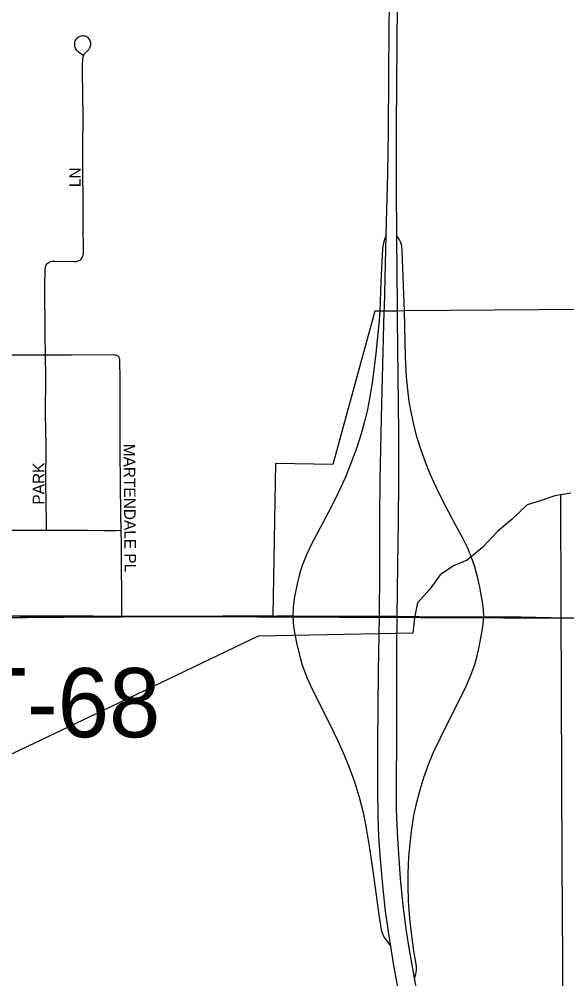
# Model space of a CAD drawing. Extents: x 1443599 to 1910620, y 1028088 to 1361369.
# Drawn here: x 1699476 to 1701854, y 1307028 to 1311190 of the extents above; entities that cross this region are included whole.
import ezdxf

# ---------------------------------------------------------------- set-up
doc = ezdxf.new("R2010")
doc.units = 0
for name, color, linetype in [('GM_X_City_Street', 7, 'Continuous'), ('GM_X_City_Street_Text', 7, 'Continuous'), ('GM_X_Corporation', 7, 'Continuous'), ('GM_X_Interchange_Ramps', 7, 'Continuous'), ('GM_X_Interstate_Route', 7, 'Continuous'), ('GM_X_Minor_River', 7, 'Continuous'), ('GM_X_Section', 7, 'Continuous'), ('GM_X_Township_Road', 7, 'Continuous'), ('GM_X_Township_Road_Text', 7, 'Continuous')]:
    doc.layers.add(name, color=color, linetype=linetype)

msp = doc.modelspace()

# ---------------------------------------------------------------- linework, layer by layer
at = {"layer": 'GM_X_City_Street'}
for points in [[(1699590.3, 1309734.2), (1699589.6, 1309821.1), (1699588.6, 1310034.6), (1699589.6, 1310102.6), (1699590.4, 1310113.4), (1699591.9, 1310120.6), (1699594.2, 1310124.4), (1699596.9, 1310128.4), (1699600.8, 1310132.3), (1699606, 1310135.6), (1699612.5, 1310138.6), (1699619.9, 1310140.1), (1699631.8, 1310140.6), (1699714.8, 1310138.4), (1699719.3, 1310138.6), (1699725.4, 1310139.6), (1699730.3, 1310141), (1699735, 1310142.9), (1699739.3, 1310145.2), (1699743.7, 1310148), (1699747, 1310151.4), (1699750.2, 1310156.2), (1699752.6, 1310161), (1699754.1, 1310166.2), (1699754.9, 1310170.7), (1699755.2, 1310175.5), (1699754.2, 1310304.6), (1699754.1, 1310360.4), (1699754.3, 1310413), (1699752.8, 1310517.8), (1699753.4, 1310635.4), (1699753.7, 1310770), (1699751, 1310959.1), (1699751.2, 1310996.6), (1699752.2, 1311013), (1699753.1, 1311020), (1699754.5, 1311026), (1699756, 1311030.9), (1699758.3, 1311035.4), (1699762, 1311040.8), (1699765.6, 1311044.9), (1699776.2, 1311055.1), (1699779.1, 1311059.2), (1699782.2, 1311064.1), (1699784.5, 1311068.3), (1699786.1, 1311073.2), (1699787.1, 1311077.6), (1699787.7, 1311082.5), (1699787.6, 1311086.1), (1699786.8, 1311091), (1699785.5, 1311095.1), (1699783.9, 1311098.5), (1699781.9, 1311102.6), (1699779.3, 1311106.1), (1699775.9, 1311109.7), (1699771.8, 1311112.3), (1699768.2, 1311114.3), (1699764, 1311115.8), (1699758.7, 1311116.9), (1699754.5, 1311117.2), (1699749.1, 1311117.2), (1699744.4, 1311116.5), (1699740.3, 1311115.1), (1699735.9, 1311113.3), (1699731.9, 1311111.2), (1699728.6, 1311108.9), (1699725.2, 1311105.5), (1699722.4, 1311101.7), (1699720.3, 1311098.1), (1699718.4, 1311093.9), (1699717.4, 1311089.8), (1699716.8, 1311085.8), (1699716.3, 1311081.9), (1699716.4, 1311076.7), (1699716.9, 1311072.4), (1699717.9, 1311068.3), (1699719.3, 1311064.7), (1699721.6, 1311060.8), (1699724.6, 1311057.3), (1699727.8, 1311053.7), (1699733.5, 1311048.8), (1699753.8, 1311034.5)], [(1699254.6, 1309734.2), (1699349, 1309734.5), (1699545.7, 1309734.3), (1699590.3, 1309734.2)], [(1699590.3, 1309734.2), (1699617.9, 1309734.2), (1699703.2, 1309734), (1699886.6, 1309734.9), (1699892.2, 1309734.6), (1699895.4, 1309734.1), (1699899, 1309733), (1699902.3, 1309731.2), (1699905.5, 1309729.1), (1699908.6, 1309725.9)], [(1699594.9, 1308973), (1699594.5, 1309008.7), (1699592.7, 1309176.3), (1699593.5, 1309339.2), (1699590.9, 1309475.1), (1699591.6, 1309637.3), (1699590.3, 1309734.2)], [(1699919.4, 1308973), (1699917.5, 1309038), (1699915.2, 1309317.7), (1699915.2, 1309486.6), (1699914.3, 1309625.8), (1699913.3, 1309709.5), (1699912.9, 1309713.6), (1699912.4, 1309717.4), (1699911.7, 1309720.1), (1699910.4, 1309723.2), (1699908.6, 1309725.9)], [(1699259.9, 1308972.1), (1699364.3, 1308973.3), (1699512, 1308973), (1699594.9, 1308973)], [(1699594.9, 1308973), (1699689.2, 1308973), (1699771.2, 1308973), (1699843.4, 1308972.3), (1699895.8, 1308972.8), (1699919.4, 1308973)], [(1699922.9, 1308597.5), (1699921, 1308917.2), (1699919.4, 1308973)]]:
    msp.add_lwpolyline(points, dxfattribs=at)
at = {"layer": 'GM_X_Corporation'}
msp.add_lwpolyline([(1701927.7, 1309931), (1701149.9, 1309925.4), (1701118.9, 1309924.1), (1701061.7, 1309923.2), (1701042.2, 1309922.8), (1701020.2, 1309923.1), (1700838.1, 1309258.8), (1700589.9, 1309262.2), (1700578.2, 1308601.3), (1699922.9, 1308597.5), (1699260, 1308593.6), (1699062.2, 1308593.2), (1699062.5, 1308488.6), (1699059.5, 1308575.5), (1698957.2, 1308578.1), (1698782.5, 1308581.2), (1698782.6, 1308481.1), (1699062.5, 1308481.2), (1699063.2, 1308257.7), (1699250.4, 1308260.2), (1699253.7, 1307270.9), (1697944.6, 1307273.2), (1697944.8, 1306072.3)], dxfattribs=at)
at = {"layer": 'GM_X_Interchange_Ramps'}
for points in [[(1701070.5, 1310254.4), (1701059.9, 1310225.2), (1701056.7, 1310212.4), (1701053.5, 1310193.8), (1701047.5, 1310051.1), (1701042.2, 1309922.8), (1701038.8, 1309868.9), (1701023.5, 1309726.9), (1701008.7, 1309613), (1700998, 1309544.9), (1700988.6, 1309496.5), (1700976.5, 1309445.4), (1700961.4, 1309391.6), (1700942.3, 1309332.3), (1700918.6, 1309267.5), (1700891.3, 1309200.6), (1700862.8, 1309137.8), (1700832.1, 1309076.1), (1700746.2, 1308913.5), (1700723.7, 1308866), (1700705.3, 1308820.4), (1700693.3, 1308782.9), (1700683.2, 1308741.4), (1700670.6, 1308677.5), (1700665.7, 1308638.8), (1700664.5, 1308601.7)], [(1701494.2, 1308598.4), (1701492.2, 1308627.5), (1701487.8, 1308661.5), (1701476.4, 1308726.1), (1701465, 1308777.4), (1701453.5, 1308818.4), (1701440.7, 1308855.6), (1701424.2, 1308895), (1701402.7, 1308939.2), (1701373.2, 1308994.2), (1701342, 1309051.9), (1701319.3, 1309095.6), (1701289.1, 1309157.6), (1701263.1, 1309214.2), (1701240.7, 1309268.9), (1701220.6, 1309324.4), (1701204.9, 1309374.6), (1701191.4, 1309425.3), (1701179.3, 1309479.8), (1701170.3, 1309531.5), (1701163.7, 1309583.6), (1701158.9, 1309639.2), (1701154.5, 1309724.4), (1701149.9, 1309925.4), (1701140.1, 1310184.4), (1701137.5, 1310206.6), (1701132.2, 1310223.6), (1701126.9, 1310235.3), (1701116.4, 1310250.6)], [(1700664.5, 1308601.7), (1700666.8, 1308573.4), (1700669.6, 1308546.3), (1700681, 1308485), (1700691.9, 1308437.1), (1700704.3, 1308392.8), (1700714.7, 1308361.8), (1700726.6, 1308331.2), (1700747.3, 1308286.6), (1700827.3, 1308128.5), (1700859.6, 1308060.3), (1700888.6, 1307994.2), (1700912, 1307936.4), (1700933.4, 1307877.9), (1700952.8, 1307815.2), (1700969.6, 1307748.4), (1700983.5, 1307680.9), (1700996.8, 1307603.3), (1701013.5, 1307486.4), (1701038.3, 1307304.3), (1701048.6, 1307239.5), (1701052, 1307227.4), (1701056.7, 1307216.5), (1701061.8, 1307207.2), (1701066.4, 1307200), (1701078.4, 1307184.2), (1701089.6, 1307169.5)], [(1701193.5, 1307028.8), (1701198.5, 1307047.4), (1701200.3, 1307056.3), (1701201.6, 1307065.2), (1701201.7, 1307072.9), (1701201.2, 1307081.9), (1701190.6, 1307148.6), (1701178.8, 1307236.4), (1701171.6, 1307304.9), (1701167.3, 1307367.1), (1701165.3, 1307429.4), (1701165.5, 1307485.1), (1701168.3, 1307553.9), (1701173.5, 1307616.1), (1701181, 1307677.9), (1701190.7, 1307736.2), (1701202.9, 1307793.9), (1701216.9, 1307847.9), (1701233.3, 1307901.2), (1701253.3, 1307956.7), (1701276.1, 1308011.1), (1701305.4, 1308073.5), (1701348.5, 1308158.3), (1701391.6, 1308243.1), (1701418.2, 1308299.4), (1701437.5, 1308344.7), (1701454.4, 1308390.9), (1701465.6, 1308428.6), (1701474.2, 1308467), (1701485.3, 1308528.9), (1701490.6, 1308566.1), (1701494.2, 1308598.4)]]:
    msp.add_lwpolyline(points, dxfattribs=at)
at = {"layer": 'GM_X_Interstate_Route'}
for points in [[(1701122, 1306984.6), (1701101.8, 1307094.3), (1701089.6, 1307169.5), (1701084, 1307204.4), (1701067.7, 1307321.3), (1701055.2, 1307432.1), (1701045.1, 1307546.4), (1701038.8, 1307644.6), (1701035.3, 1307733), (1701033.5, 1307847.8), (1701033.9, 1308051.3), (1701037.4, 1308359.8), (1701041.4, 1308600.6), (1701041.7, 1308615.9), (1701042.5, 1308776.8), (1701042.7, 1309019.7), (1701044.4, 1309193.6), (1701049.6, 1309459.5), (1701061.7, 1309923.2), (1701062.2, 1309938.4), (1701070.5, 1310254.4), (1701077.7, 1310522.2), (1701080.6, 1310702.7), (1701081.6, 1310945.5), (1701083.2, 1311145.6), (1701084.8, 1311258.3)], [(1701118.7, 1309945.2), (1701116.4, 1310250.6), (1701114.8, 1310457.9), (1701114.7, 1310727.2), (1701118.5, 1311258.4)], [(1701119.2, 1309892.3), (1701119, 1309908.1), (1701118.9, 1309924.1), (1701118.7, 1309945.2)], [(1701117.4, 1308600), (1701120.1, 1308821.7), (1701123.6, 1309012), (1701125.1, 1309185.9), (1701124.9, 1309392.7), (1701119.2, 1309892.3)], [(1701206.5, 1306965.5), (1701193.5, 1307028.8), (1701188.1, 1307055.7), (1701170.7, 1307152.8), (1701158.3, 1307234), (1701144.1, 1307344.9), (1701132.4, 1307462.6), (1701124.3, 1307567.5), (1701118.8, 1307662.6), (1701115.4, 1307761.2), (1701114.4, 1307869.6), (1701115.7, 1308076.5), (1701116.7, 1308263.6), (1701115.8, 1308460.5), (1701117.4, 1308600)]]:
    msp.add_lwpolyline(points, dxfattribs=at)
at = {"layer": 'GM_X_Minor_River'}
for points in [[(1701871.1, 1309134.7), (1701802.9, 1309121.8), (1701734.7, 1309098.8), (1701682.5, 1309083.6), (1701617.6, 1309020.6), (1701552.8, 1308967.5), (1701489.8, 1308900.4), (1701421, 1308843.4), (1701362.7, 1308818.3), (1701304.1, 1308779.2), (1701259.2, 1308717.8), (1701206.3, 1308658.6), (1701193.3, 1308592.7), (1701186.3, 1308526.7)], [(1701851, 1305214.4), (1701848.7, 1305825.5), (1701840.1, 1306671.1), (1701833.7, 1307534.6), (1701829.2, 1308638.5), (1701828.9, 1309126.7)], [(1701186.3, 1308526.7), (1700514.9, 1308513.5), (1699876.8, 1308209.3), (1699174.4, 1307874.1), (1698836.2, 1307705.2), (1698481.9, 1307538.7), (1698222.4, 1307418.6), (1697970.7, 1307290.5), (1697741.3, 1307186), (1697445.7, 1307188.8), (1697212, 1307188.5), (1697078.7, 1307222.7), (1696840.2, 1307048.3), (1696559.5, 1306856.5)]]:
    msp.add_lwpolyline(points, dxfattribs=at)
at = {"layer": 'GM_X_Section'}
for points in [[(1701893.2, 1313555.9), (1701932.1, 1308592.5), (1696595.2, 1308613.6), (1696567.9, 1313552.8), (1696730, 1313547.1)], [(1696595.2, 1308613.6), (1701932.1, 1308592.5), (1701981.4, 1303274.8), (1696616.5, 1303300.2)]]:
    msp.add_lwpolyline(points, close=True, dxfattribs=at)
at = {"layer": 'GM_X_Township_Road'}
for points in [[(1699260, 1308593.6), (1699344.5, 1308593.8), (1699671.1, 1308595.6), (1699922.9, 1308597.5)], [(1699922.9, 1308597.5), (1700190.2, 1308599.7), (1700196.5, 1308599.8), (1700596.2, 1308601.4)], [(1700596.2, 1308601.4), (1700664.5, 1308601.7)], [(1700664.5, 1308601.7), (1700977.7, 1308601.2), (1701041.4, 1308600.6), (1701117.4, 1308600), (1701309.2, 1308598.3), (1701494.2, 1308598.4)], [(1701494.2, 1308598.4), (1701656.9, 1308597.2), (1701847.2, 1308593.4), (1701934.3, 1308591.7)]]:
    msp.add_lwpolyline(points, dxfattribs=at)

# ---------------------------------------------------------------- texts
at = {"layer": 'GM_X_City_Street_Text'}
for s, rotation, p in [('LN', 90, (1699743.9, 1310461.6)), ('MARTENDALE PL', 270.4968, (1699929.6, 1309348.2)), ('PARK', 90, (1699585.5, 1309084.4))]:
    msp.add_text(s, height=50, rotation=rotation, dxfattribs=at).set_placement(p)
at = {"layer": 'GM_X_Township_Road_Text'}
msp.add_text('T-68', height=300, rotation=0, dxfattribs=at).set_placement((1699264.7, 1308075.3))

doc.saveas('drawing.dxf')
